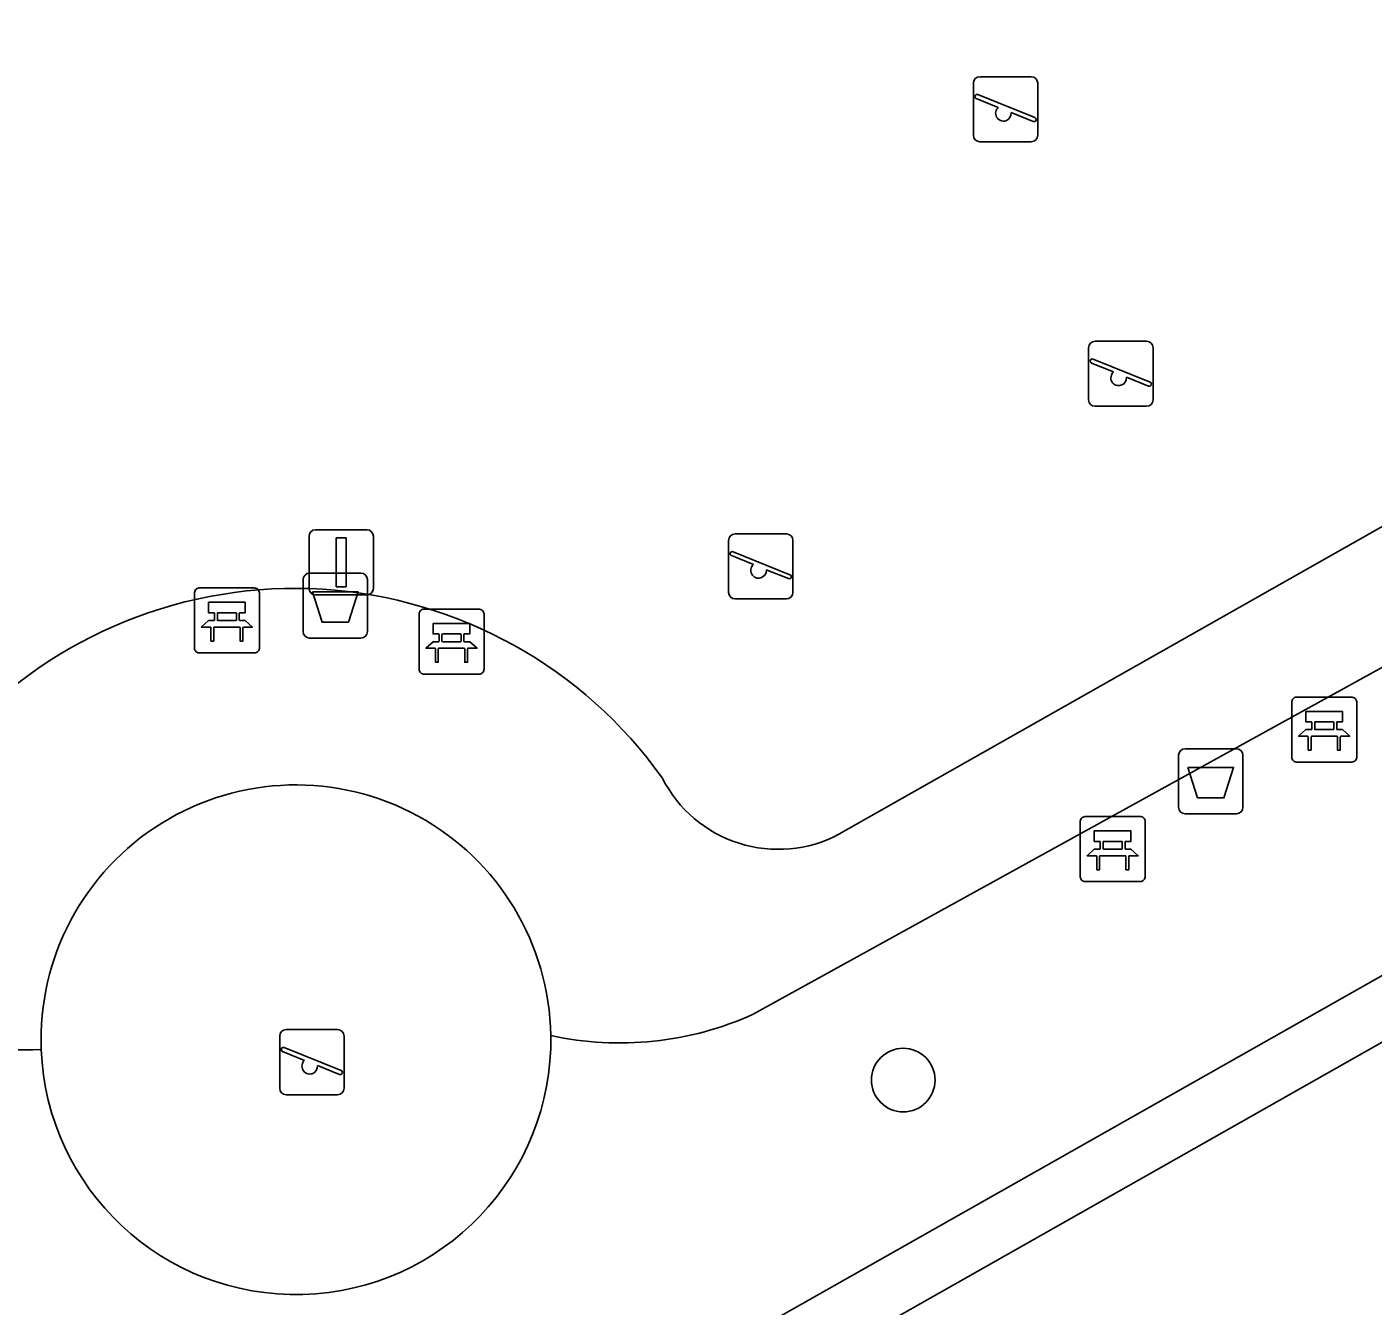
# Model space of a CAD drawing. Extents: x 160377 to 161131, y 383938 to 384853.
# Drawn here: x 160859.65 to 160880.36, y 384394.16 to 384413.82 of the extents above; entities that cross this region are included whole.
import ezdxf

# ---------------------------------------------------------------- set-up
doc = ezdxf.new("R2010")
doc.units = 0
for name, color, linetype in [('IMGEO_Afvalbak', 7, 'Continuous'), ('IMGEO_Bank', 7, 'Continuous'), ('IMGEO_Boom', 7, 'Continuous'), ('IMGEO_Groenvoorziening', 7, 'Continuous'), ('IMGEO_Lichtmast', 7, 'Continuous'), ('IMGEO_Parkeervlak_open', 7, 'Continuous'), ('IMGEO_Speelvoorziening', 7, 'Continuous'), ('IMGEO_Terreindeel_zand', 7, 'Continuous'), ('IMGEO_Voetpad_halfverhard', 7, 'Continuous'), ('IMGEO_Voetpad_open', 7, 'Continuous')]:
    doc.layers.add(name, color=color, linetype=linetype)

msp = doc.modelspace()

# ---------------------------------------------------------------- linework, layer by layer
at = {"layer": 'IMGEO_Afvalbak'}
for p, q in [((160864, 384405.426), (160864.79, 384405.426)), ((160864.79, 384405.426), (160864, 384405.426)), ((160863.9, 384404.526), (160863.9, 384405.326)), ((160863.9, 384405.326), (160863.9, 384404.526)), ((160864.89, 384405.326), (160864.89, 384404.526)), ((160864.89, 384404.526), (160864.89, 384405.326)), ((160864.79, 384404.426), (160864, 384404.426)), ((160864, 384404.426), (160864.79, 384404.426)), ((160877.466, 384402.725), (160878.256, 384402.725)), ((160878.256, 384402.725), (160877.466, 384402.725)), ((160877.366, 384401.825), (160877.366, 384402.625)), ((160877.366, 384402.625), (160877.366, 384401.825)), ((160878.356, 384402.625), (160878.356, 384401.825)), ((160878.356, 384401.825), (160878.356, 384402.625)), ((160878.256, 384401.725), (160877.466, 384401.725)), ((160877.466, 384401.725), (160878.256, 384401.725))]:
    msp.add_line(p, q, dxfattribs=at)
for points in [[(160864.043, 384405.14), (160864.747, 384405.14), (160864.598, 384404.67), (160864.192, 384404.67), (160864.043, 384405.14)], [(160877.509, 384402.439), (160878.213, 384402.439), (160878.064, 384401.969), (160877.658, 384401.969), (160877.509, 384402.439)]]:
    msp.add_lwpolyline(points, dxfattribs=at)
for centre, start, end in [((160864, 384405.326), 90, 180), ((160864, 384405.326), 90, 180), ((160864.79, 384405.326), 0, 90), ((160864.79, 384405.326), 360, 90), ((160864, 384404.526), 180, 270), ((160864, 384404.526), 180, 270), ((160864.79, 384404.526), 270, 0), ((160864.79, 384404.526), 270, 0), ((160877.466, 384402.625), 90, 180), ((160877.466, 384402.625), 90, 180), ((160878.256, 384402.625), 0, 90), ((160878.256, 384402.625), 360, 90), ((160877.466, 384401.825), 180, 270), ((160877.466, 384401.825), 180, 270), ((160878.256, 384401.825), 270, 0), ((160878.256, 384401.825), 270, 0)]:
    msp.add_arc(centre, 0.1, start, end, dxfattribs=at)
at = {"layer": 'IMGEO_Bank'}
for p, q in [((160862.303, 384405.198), (160863.144, 384405.198)), ((160863.144, 384405.198), (160862.303, 384405.198)), ((160862.228, 384404.273), (160862.228, 384405.114)), ((160862.228, 384405.114), (160862.228, 384404.273)), ((160863.228, 384405.123), (160863.228, 384404.282)), ((160863.228, 384404.282), (160863.228, 384405.123)), ((160862.537, 384404.704), (160862.537, 384404.81)), ((160862.581, 384404.81), (160862.581, 384404.704)), ((160862.869, 384404.816), (160862.587, 384404.816)), ((160862.875, 384404.704), (160862.875, 384404.81)), ((160862.919, 384404.81), (160862.919, 384404.704)), ((160865.683, 384403.947), (160865.683, 384404.788)), ((160865.683, 384404.788), (160865.683, 384403.947)), ((160865.758, 384404.872), (160866.599, 384404.872)), ((160866.599, 384404.872), (160865.758, 384404.872)), ((160866.683, 384404.797), (160866.683, 384403.956)), ((160866.683, 384403.956), (160866.683, 384404.797)), ((160862.925, 384404.596), (160862.532, 384404.596)), ((160862.587, 384404.698), (160862.869, 384404.698)), ((160865.992, 384404.378), (160865.992, 384404.484)), ((160866.036, 384404.484), (160866.036, 384404.378)), ((160866.324, 384404.49), (160866.042, 384404.49)), ((160866.042, 384404.372), (160866.324, 384404.372)), ((160866.33, 384404.378), (160866.33, 384404.484)), ((160866.374, 384404.484), (160866.374, 384404.378)), ((160863.153, 384404.198), (160862.312, 384404.198)), ((160862.312, 384404.198), (160863.153, 384404.198)), ((160866.38, 384404.27), (160865.987, 384404.27)), ((160866.608, 384403.872), (160865.767, 384403.872)), ((160865.767, 384403.872), (160866.608, 384403.872)), ((160879.182, 384403.52), (160880.023, 384403.52)), ((160880.023, 384403.52), (160879.182, 384403.52)), ((160879.107, 384402.595), (160879.107, 384403.436)), ((160879.107, 384403.436), (160879.107, 384402.595)), ((160880.107, 384403.445), (160880.107, 384402.604)), ((160880.107, 384402.604), (160880.107, 384403.445)), ((160879.416, 384403.026), (160879.416, 384403.132)), ((160879.46, 384403.132), (160879.46, 384403.026)), ((160879.748, 384403.138), (160879.466, 384403.138)), ((160879.754, 384403.026), (160879.754, 384403.132)), ((160879.798, 384403.132), (160879.798, 384403.026)), ((160879.804, 384402.918), (160879.411, 384402.918)), ((160879.466, 384403.02), (160879.748, 384403.02)), ((160880.032, 384402.52), (160879.191, 384402.52)), ((160879.191, 384402.52), (160880.032, 384402.52)), ((160875.928, 384401.682), (160876.769, 384401.682)), ((160876.769, 384401.682), (160875.928, 384401.682)), ((160875.853, 384400.757), (160875.853, 384401.598)), ((160875.853, 384401.598), (160875.853, 384400.757)), ((160876.853, 384401.607), (160876.853, 384400.766)), ((160876.853, 384400.766), (160876.853, 384401.607)), ((160876.162, 384401.188), (160876.162, 384401.294)), ((160876.206, 384401.294), (160876.206, 384401.188)), ((160876.494, 384401.3), (160876.212, 384401.3)), ((160876.5, 384401.188), (160876.5, 384401.294)), ((160876.544, 384401.294), (160876.544, 384401.188)), ((160876.55, 384401.08), (160876.157, 384401.08)), ((160876.212, 384401.182), (160876.494, 384401.182)), ((160876.778, 384400.682), (160875.937, 384400.682)), ((160875.937, 384400.682), (160876.778, 384400.682))]:
    msp.add_line(p, q, dxfattribs=at)
for points in [[(160862.531, 384404.816), (160862.445, 384404.816), (160862.445, 384404.977), (160863.008, 384404.977), (160863.008, 384404.816), (160862.925, 384404.816)], [(160862.475, 384404.596), (160862.333, 384404.596), (160862.445, 384404.698), (160862.531, 384404.698)], [(160862.525, 384404.589), (160862.525, 384404.382), (160862.482, 384404.382), (160862.482, 384404.589)], [(160862.925, 384404.698), (160863.008, 384404.698), (160863.12, 384404.596), (160862.981, 384404.596)], [(160862.975, 384404.589), (160862.975, 384404.382), (160862.931, 384404.382), (160862.931, 384404.589)], [(160865.986, 384404.49), (160865.9, 384404.49), (160865.9, 384404.651), (160866.463, 384404.651), (160866.463, 384404.49), (160866.38, 384404.49)], [(160865.93, 384404.27), (160865.788, 384404.27), (160865.9, 384404.372), (160865.986, 384404.372)], [(160866.38, 384404.372), (160866.463, 384404.372), (160866.575, 384404.27), (160866.436, 384404.27)], [(160865.98, 384404.263), (160865.98, 384404.056), (160865.937, 384404.056), (160865.937, 384404.263)], [(160866.43, 384404.263), (160866.43, 384404.056), (160866.386, 384404.056), (160866.386, 384404.263)], [(160879.41, 384403.138), (160879.324, 384403.138), (160879.324, 384403.299), (160879.887, 384403.299), (160879.887, 384403.138), (160879.804, 384403.138)], [(160879.354, 384402.918), (160879.212, 384402.918), (160879.324, 384403.02), (160879.41, 384403.02)], [(160879.404, 384402.911), (160879.404, 384402.704), (160879.361, 384402.704), (160879.361, 384402.911)], [(160879.804, 384403.02), (160879.887, 384403.02), (160879.999, 384402.918), (160879.86, 384402.918)], [(160879.854, 384402.911), (160879.854, 384402.704), (160879.81, 384402.704), (160879.81, 384402.911)], [(160876.156, 384401.3), (160876.07, 384401.3), (160876.07, 384401.461), (160876.633, 384401.461), (160876.633, 384401.3), (160876.55, 384401.3)], [(160876.1, 384401.08), (160875.958, 384401.08), (160876.07, 384401.182), (160876.156, 384401.182)], [(160876.15, 384401.073), (160876.15, 384400.866), (160876.107, 384400.866), (160876.107, 384401.073)], [(160876.55, 384401.182), (160876.633, 384401.182), (160876.745, 384401.08), (160876.606, 384401.08)], [(160876.6, 384401.073), (160876.6, 384400.866), (160876.556, 384400.866), (160876.556, 384401.073)]]:
    msp.add_lwpolyline(points, dxfattribs=at)
for centre, radius, start, end in [((160862.306, 384405.12), 0.0779, 92.4484, 184.2845), ((160862.306, 384405.12), 0.0779, 92.4484, 184.2845), ((160863.15, 384405.12), 0.0779, 2.4484, 94.2845), ((160863.15, 384405.12), 0.0779, 2.4484, 94.2845), ((160862.53, 384404.809), 0.00671, 2.8957, 87.1043), ((160862.587, 384404.809), 0.00671, 92.8957, 177.1043), ((160862.869, 384404.809), 0.00671, 2.8957, 87.1043), ((160862.926, 384404.809), 0.00671, 92.8957, 177.1043), ((160865.761, 384404.794), 0.0779, 92.4484, 184.2845), ((160865.761, 384404.794), 0.0779, 92.4484, 184.2845), ((160866.605, 384404.794), 0.0779, 2.4484, 94.2845), ((160866.605, 384404.794), 0.0779, 2.4484, 94.2845), ((160862.475, 384404.589), 0.00671, 2.8957, 87.1043), ((160862.532, 384404.589), 0.00671, 92.8957, 177.1043), ((160862.53, 384404.705), 0.00671, 272.8957, 357.1043), ((160862.587, 384404.705), 0.00671, 182.8957, 267.1043), ((160862.869, 384404.705), 0.00671, 272.8957, 357.1043), ((160862.926, 384404.705), 0.00671, 182.8957, 267.1043), ((160862.924, 384404.589), 0.00671, 2.8957, 87.1043), ((160862.981, 384404.589), 0.00671, 92.8957, 177.1043), ((160865.985, 384404.483), 0.00671, 2.8957, 87.1043), ((160865.985, 384404.379), 0.00671, 272.8957, 357.1043), ((160866.042, 384404.483), 0.00671, 92.8957, 177.1043), ((160866.042, 384404.379), 0.00671, 182.8957, 267.1043), ((160866.324, 384404.483), 0.00671, 2.8957, 87.1043), ((160866.324, 384404.379), 0.00671, 272.8957, 357.1043), ((160866.381, 384404.483), 0.00671, 92.8957, 177.1043), ((160866.381, 384404.379), 0.00671, 182.8957, 267.1043), ((160862.306, 384404.276), 0.0779, 182.4484, 274.2845), ((160862.306, 384404.276), 0.0779, 182.4484, 274.2845), ((160863.15, 384404.276), 0.0779, 272.4484, 4.2845), ((160863.15, 384404.276), 0.0779, 272.4484, 4.2845), ((160865.93, 384404.263), 0.00671, 2.8957, 87.1043), ((160865.987, 384404.263), 0.00671, 92.8957, 177.1043), ((160866.379, 384404.263), 0.00671, 2.8957, 87.1043), ((160866.436, 384404.263), 0.00671, 92.8957, 177.1043), ((160865.761, 384403.95), 0.0779, 182.4484, 274.2845), ((160865.761, 384403.95), 0.0779, 182.4484, 274.2845), ((160866.605, 384403.95), 0.0779, 272.4484, 4.2845), ((160866.605, 384403.95), 0.0779, 272.4484, 4.2845), ((160879.185, 384403.442), 0.0779, 92.4484, 184.2845), ((160879.185, 384403.442), 0.0779, 92.4484, 184.2845), ((160880.029, 384403.442), 0.0779, 2.4484, 94.2845), ((160880.029, 384403.442), 0.0779, 2.4484, 94.2845), ((160879.409, 384403.131), 0.00671, 2.8957, 87.1043), ((160879.466, 384403.131), 0.00671, 92.8957, 177.1043), ((160879.748, 384403.131), 0.00671, 2.8957, 87.1043), ((160879.805, 384403.131), 0.00671, 92.8957, 177.1043), ((160879.354, 384402.911), 0.00671, 2.8957, 87.1043), ((160879.411, 384402.911), 0.00671, 92.8957, 177.1043), ((160879.409, 384403.027), 0.00671, 272.8957, 357.1043), ((160879.466, 384403.027), 0.00671, 182.8957, 267.1043), ((160879.748, 384403.027), 0.00671, 272.8957, 357.1043), ((160879.805, 384403.027), 0.00671, 182.8957, 267.1043), ((160879.803, 384402.911), 0.00671, 2.8957, 87.1043), ((160879.86, 384402.911), 0.00671, 92.8957, 177.1043), ((160879.185, 384402.598), 0.0779, 182.4484, 274.2845), ((160879.185, 384402.598), 0.0779, 182.4484, 274.2845), ((160880.029, 384402.598), 0.0779, 272.4484, 4.2845), ((160880.029, 384402.598), 0.0779, 272.4484, 4.2845), ((160875.931, 384401.604), 0.0779, 92.4484, 184.2845), ((160875.931, 384401.604), 0.0779, 92.4484, 184.2845), ((160876.775, 384401.604), 0.0779, 2.4484, 94.2845), ((160876.775, 384401.604), 0.0779, 2.4484, 94.2845), ((160876.155, 384401.293), 0.00671, 2.8957, 87.1043), ((160876.212, 384401.293), 0.00671, 92.8957, 177.1043), ((160876.494, 384401.293), 0.00671, 2.8957, 87.1043), ((160876.551, 384401.293), 0.00671, 92.8957, 177.1043), ((160876.1, 384401.073), 0.00671, 2.8957, 87.1043), ((160876.157, 384401.073), 0.00671, 92.8957, 177.1043), ((160876.155, 384401.189), 0.00671, 272.8957, 357.1043), ((160876.212, 384401.189), 0.00671, 182.8957, 267.1043), ((160876.494, 384401.189), 0.00671, 272.8957, 357.1043), ((160876.551, 384401.189), 0.00671, 182.8957, 267.1043), ((160876.549, 384401.073), 0.00671, 2.8957, 87.1043), ((160876.606, 384401.073), 0.00671, 92.8957, 177.1043), ((160875.931, 384400.76), 0.0779, 182.4484, 274.2845), ((160875.931, 384400.76), 0.0779, 182.4484, 274.2845), ((160876.775, 384400.76), 0.0779, 272.4484, 4.2845), ((160876.775, 384400.76), 0.0779, 272.4484, 4.2845)]:
    msp.add_arc(centre, radius, start, end, dxfattribs=at)
at = {"layer": 'IMGEO_Boom'}
msp.add_circle((160873.131, 384397.631), 0.489, dxfattribs=at)
at = {"layer": 'IMGEO_Groenvoorziening'}
for points in [[(160863.094, 384389.395), (160889.284, 384404.211), (160889.429, 384404.346), (160889.243, 384404.456), (160887.967, 384404.912), (160885.302, 384405.84)], [(160883.75, 384405.768), (160870.825, 384398.643)]]:
    msp.add_lwpolyline(points, dxfattribs=at)
for centre, radius, start, end in [((160859.651, 384402.462), 4.367, 220.347, 272.9017), ((160868.773, 384403.194), 4.992, 257.7173, 294.2719), ((160863.79, 384398.254), 3.921, 182.2326, 0.9095)]:
    msp.add_arc(centre, radius, start, end, dxfattribs=at)
at = {"layer": 'IMGEO_Lichtmast'}
for p, q in [((160863.991, 384405.192), (160863.991, 384405.992)), ((160863.991, 384405.992), (160863.991, 384405.192)), ((160864.091, 384406.092), (160864.881, 384406.092)), ((160864.881, 384406.092), (160864.091, 384406.092)), ((160864.981, 384405.992), (160864.981, 384405.192)), ((160864.981, 384405.192), (160864.981, 384405.992)), ((160864.881, 384405.092), (160864.091, 384405.092)), ((160864.091, 384405.092), (160864.881, 384405.092))]:
    msp.add_line(p, q, dxfattribs=at)
msp.add_lwpolyline([(160864.411, 384405.967), (160864.561, 384405.967), (160864.561, 384405.217), (160864.411, 384405.217), (160864.411, 384405.967)], dxfattribs=at)
for centre, start, end in [((160864.091, 384405.992), 90, 180), ((160864.091, 384405.992), 90, 180), ((160864.881, 384405.992), 0, 90), ((160864.881, 384405.992), 360, 90), ((160864.091, 384405.192), 180, 270), ((160864.091, 384405.192), 180, 270), ((160864.881, 384405.192), 270, 0), ((160864.881, 384405.192), 270, 0)]:
    msp.add_arc(centre, 0.1, start, end, dxfattribs=at)
at = {"layer": 'IMGEO_Parkeervlak_open'}
msp.add_lwpolyline([(160889.654, 384398.721), (160887.639, 384402.257), (160867.871, 384391.063), (160869.839, 384387.54)], dxfattribs=at)
at = {"layer": 'IMGEO_Speelvoorziening'}
for p, q in [((160874.31, 384413.059), (160875.1, 384413.059)), ((160875.1, 384413.059), (160874.31, 384413.059)), ((160874.21, 384412.159), (160874.21, 384412.959)), ((160874.21, 384412.959), (160874.21, 384412.159)), ((160875.2, 384412.959), (160875.2, 384412.159)), ((160875.2, 384412.159), (160875.2, 384412.959)), ((160874.593, 384412.587), (160874.254, 384412.724)), ((160874.279, 384412.784), (160875.155, 384412.431)), ((160875.131, 384412.371), (160874.791, 384412.508)), ((160875.1, 384412.059), (160874.31, 384412.059)), ((160874.31, 384412.059), (160875.1, 384412.059)), ((160875.983, 384408.091), (160875.983, 384408.891)), ((160875.983, 384408.891), (160875.983, 384408.091)), ((160876.083, 384408.991), (160876.873, 384408.991)), ((160876.873, 384408.991), (160876.083, 384408.991)), ((160876.973, 384408.891), (160876.973, 384408.091)), ((160876.973, 384408.091), (160876.973, 384408.891)), ((160876.052, 384408.716), (160876.928, 384408.363)), ((160876.366, 384408.519), (160876.027, 384408.656)), ((160876.904, 384408.303), (160876.564, 384408.44)), ((160876.873, 384407.991), (160876.083, 384407.991)), ((160876.083, 384407.991), (160876.873, 384407.991)), ((160870.544, 384406.03), (160871.334, 384406.03)), ((160871.334, 384406.03), (160870.544, 384406.03)), ((160870.444, 384405.13), (160870.444, 384405.93)), ((160870.444, 384405.93), (160870.444, 384405.13)), ((160871.434, 384405.93), (160871.434, 384405.13)), ((160871.434, 384405.13), (160871.434, 384405.93)), ((160870.827, 384405.558), (160870.488, 384405.695)), ((160870.513, 384405.755), (160871.389, 384405.402)), ((160871.365, 384405.342), (160871.025, 384405.479)), ((160871.334, 384405.03), (160870.544, 384405.03)), ((160870.544, 384405.03), (160871.334, 384405.03)), ((160863.64, 384398.406), (160864.43, 384398.406)), ((160864.43, 384398.406), (160863.64, 384398.406)), ((160863.54, 384397.506), (160863.54, 384398.306)), ((160863.54, 384398.306), (160863.54, 384397.506)), ((160863.609, 384398.131), (160864.485, 384397.778)), ((160864.53, 384398.306), (160864.53, 384397.506)), ((160864.53, 384397.506), (160864.53, 384398.306)), ((160863.923, 384397.934), (160863.584, 384398.071)), ((160864.461, 384397.718), (160864.121, 384397.855)), ((160864.43, 384397.406), (160863.64, 384397.406)), ((160863.64, 384397.406), (160864.43, 384397.406))]:
    msp.add_line(p, q, dxfattribs=at)
for centre, radius, start, end in [((160874.31, 384412.959), 0.1, 90, 180), ((160874.31, 384412.959), 0.1, 90, 180), ((160875.1, 384412.959), 0.1, 0, 90), ((160875.1, 384412.959), 0.1, 360, 90), ((160874.267, 384412.754), 0.0327, 68.078, 248.078), ((160874.672, 384412.497), 0.12, 130.9928, 5.1632), ((160875.143, 384412.401), 0.0327, 248.078, 68.078), ((160874.31, 384412.159), 0.1, 180, 270), ((160874.31, 384412.159), 0.1, 180, 270), ((160875.1, 384412.159), 0.1, 270, 0), ((160875.1, 384412.159), 0.1, 270, 0), ((160876.083, 384408.891), 0.1, 90, 180), ((160876.083, 384408.891), 0.1, 90, 180), ((160876.873, 384408.891), 0.1, 0, 90), ((160876.873, 384408.891), 0.1, 360, 90), ((160876.04, 384408.686), 0.0327, 68.078, 248.078), ((160876.445, 384408.429), 0.12, 130.9928, 5.1632), ((160876.916, 384408.333), 0.0327, 248.078, 68.078), ((160876.083, 384408.091), 0.1, 180, 270), ((160876.083, 384408.091), 0.1, 180, 270), ((160876.873, 384408.091), 0.1, 270, 0), ((160876.873, 384408.091), 0.1, 270, 0), ((160870.544, 384405.93), 0.1, 90, 180), ((160870.544, 384405.93), 0.1, 90, 180), ((160871.334, 384405.93), 0.1, 0, 90), ((160871.334, 384405.93), 0.1, 360, 90), ((160870.501, 384405.725), 0.0327, 68.078, 248.078), ((160870.906, 384405.468), 0.12, 130.9928, 5.1632), ((160871.377, 384405.372), 0.0327, 248.078, 68.078), ((160870.544, 384405.13), 0.1, 180, 270), ((160870.544, 384405.13), 0.1, 180, 270), ((160871.334, 384405.13), 0.1, 270, 0), ((160871.334, 384405.13), 0.1, 270, 0), ((160863.64, 384398.306), 0.1, 90, 180), ((160863.64, 384398.306), 0.1, 90, 180), ((160864.43, 384398.306), 0.1, 0, 90), ((160864.43, 384398.306), 0.1, 360, 90), ((160863.597, 384398.101), 0.0327, 68.078, 248.078), ((160864.002, 384397.844), 0.12, 130.9928, 5.1632), ((160864.473, 384397.748), 0.0327, 248.078, 68.078), ((160863.64, 384397.506), 0.1, 180, 270), ((160863.64, 384397.506), 0.1, 180, 270), ((160864.43, 384397.506), 0.1, 270, 0), ((160864.43, 384397.506), 0.1, 270, 0)]:
    msp.add_arc(centre, radius, start, end, dxfattribs=at)
at = {"layer": 'IMGEO_Terreindeel_zand'}
msp.add_lwpolyline([(160872.142, 384401.411), (160882.564, 384407.314)], dxfattribs=at)
for centre, radius, start, end in [((160863.77, 384398.249), 6.942, 35.4057, 137.5118), ((160871.209, 384403.176), 1.997, 206.962, 297.8616), ((160863.79, 384398.249), 3.921, 0.9749, 182.1672), ((160863.79, 384398.254), 3.921, 182.2326, 0.9095)]:
    msp.add_arc(centre, radius, start, end, dxfattribs=at)
at = {"layer": 'IMGEO_Voetpad_halfverhard'}
for points in [[(160882.564, 384407.314), (160872.142, 384401.411)], [(160870.825, 384398.643), (160883.75, 384405.768)]]:
    msp.add_lwpolyline(points, dxfattribs=at)
for centre, radius, start, end in [((160863.77, 384398.249), 6.942, 35.4057, 137.5118), ((160871.209, 384403.176), 1.997, 206.962, 297.8616), ((160863.79, 384398.249), 3.921, 0.9749, 182.1672), ((160859.651, 384402.462), 4.367, 220.347, 272.9017), ((160868.773, 384403.194), 4.992, 257.7173, 294.2719)]:
    msp.add_arc(centre, radius, start, end, dxfattribs=at)
at = {"layer": 'IMGEO_Voetpad_open'}
for points in [[(160962.025, 384453.853), (160959.479, 384452.401), (160962.449, 384447.151), (160947.242, 384438.586), (160944.163, 384437.006), (160946.204, 384433.494), (160930.443, 384424.584), (160929.185, 384426.808), (160928.708, 384427.647), (160905.18, 384414.353), (160904.326, 384415.864), (160904.17, 384415.776), (160902.858, 384415.036), (160897.612, 384412.078), (160896.312, 384411.343), (160895.422, 384412.931), (160893.858, 384412.005), (160896.429, 384407.494), (160891.11, 384404.472), (160890.81, 384405.032), (160889.284, 384404.211), (160863.094, 384389.395)], [(160867.871, 384391.063), (160887.639, 384402.257), (160889.654, 384398.721)]]:
    msp.add_lwpolyline(points, dxfattribs=at)

doc.saveas('drawing.dxf')
